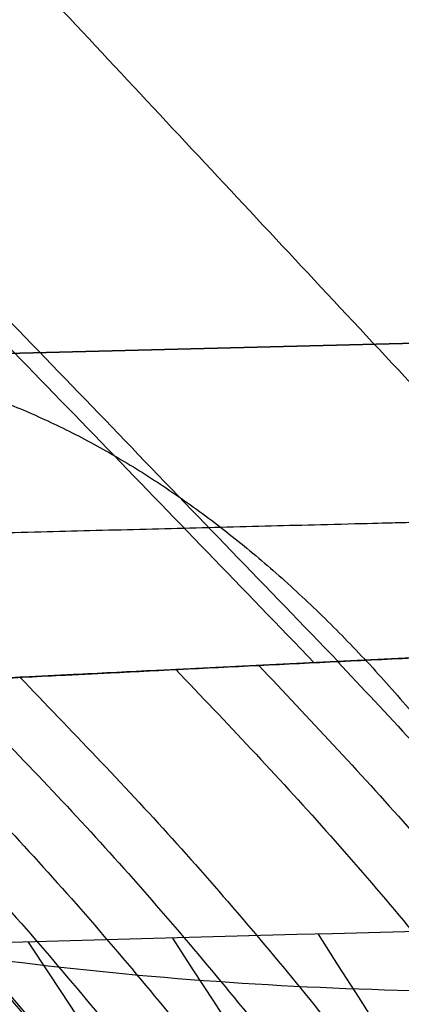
# Model space of a CAD drawing. Header units: millimetres. Extents: x -303 to 908, y -150 to 0.
# Tile 276 of 420: x 654.316 to 655.149, y -105.139 to -102.99. Entities that reach past the tile are written whole.
import ezdxf

# ---------------------------------------------------------------- set-up
doc = ezdxf.new("R2010")
doc.units = ezdxf.units.MM
doc.header["$MEASUREMENT"] = 0
doc.layers.add('IGES level 0', color=7, linetype='Continuous', true_color=0xfcfbff)

msp = doc.modelspace()

# ---------------------------------------------------------------- linework, layer by layer
at = {"layer": 'IGES level 0'}
for points, degree in [([(654.4455432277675, -96.44025976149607, -27.00434579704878), (657.3030764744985, -100.3012295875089, -23.66658171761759), (660.1606097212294, -104.1621994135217, -20.3288176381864)], 2), ([(654.5432007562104, -96.43725547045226, 27.08388957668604), (657.3884419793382, -100.2982643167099, 23.73625944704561), (660.233683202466, -104.1592731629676, 20.38862931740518)], 2), ([(651.8929257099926, -96.52261351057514, -24.7008038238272), (655.0710370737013, -100.3818832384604, -21.64911298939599), (658.2491484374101, -104.2411529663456, -18.59742215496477)], 2), ([(651.9819158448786, -96.51962373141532, 24.78905259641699), (655.148864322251, -100.3789596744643, 21.72640581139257), (658.3158127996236, -104.2382956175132, 18.66375902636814)], 2), ([(650.702357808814, -96.56351698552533, -23.45627955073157), (654.0297975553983, -100.4219380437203, -20.55898378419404), (657.3572373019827, -104.2803591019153, -17.66168801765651)], 2), ([(649.5696049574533, -96.60389064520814, -22.1491688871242), (653.0390025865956, -100.4614729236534, -19.41392033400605), (656.508400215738, -104.3190552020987, -16.67867178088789)], 2), ([(649.6456775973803, -96.60106398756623, 22.24125936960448), (653.105592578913, -100.4587647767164, 19.4945601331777), (656.5655075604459, -104.3164655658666, 16.74786089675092)], 2), ([(648.4986929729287, -96.6433259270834, -20.78239544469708), (652.1021957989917, -100.5000991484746, -18.21647092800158), (655.7056986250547, -104.3568723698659, -15.65054641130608)], 2), ([(647.5718975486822, -96.6783570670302, 19.47591571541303), (651.2914347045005, -100.5344884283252, 17.07170367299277), (655.0109718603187, -104.3906197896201, 14.66749163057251)], 2), ([(647.5027235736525, -96.6811017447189, -19.37293384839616), (651.2308498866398, -100.5371026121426, -16.98150891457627), (654.9589761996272, -104.3931034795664, -14.59008398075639)], 2), ([(654.6497582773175, -104.9941717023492, 33.73161237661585), (655.6014225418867, -106.4655982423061, 32.3603163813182), (656.5537649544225, -107.9370021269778, 30.98946338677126), (657.50721848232, -109.4083658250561, 29.61933294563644)], 3), ([(654.9673320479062, -104.9854357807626, 33.93804958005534), (655.9057202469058, -106.4569042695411, 32.55817713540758), (656.8447874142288, -107.9283503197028, 31.17873923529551), (657.784967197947, -109.3997565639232, 29.80001018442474)], 3), ([(654.3349709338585, -105.002934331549, 33.52277005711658), (655.2998015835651, -106.47431748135, 32.16015626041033), (656.2653092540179, -107.9456777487, 30.79799376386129), (657.2319260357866, -109.4169974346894, 29.43656727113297)], 3), ([(651.8985611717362, -105.0741726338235, 31.75568229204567), (652.9650800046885, -106.5451978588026, 30.46637954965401), (654.0322567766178, -108.0161988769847, 29.17758969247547), (655.1005101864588, -109.4871570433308, 27.88963542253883)], 3)]:
    msp.add_open_spline(points, degree=degree, dxfattribs=at)
for points, weights in [([(650.9596462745, -102.8418003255, -168.2528665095), (651.1824647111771, -105.388626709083, -172.2811827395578), (655.9406197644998, -105.092519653, -172.4698237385)], [1, 0.7234738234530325, 1]), ([(653.8985142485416, -103.7280776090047, 36.82615780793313), (654.807298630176, -103.8304451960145, 35.36550380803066), (655.5098072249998, -104.970750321, 34.28103887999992)], [0.9999999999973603, 0.9454198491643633, 1]), ([(655.0100285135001, -104.3906023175, -14.66621951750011), (657.8928680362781, -107.3789569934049, -12.80352624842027), (657.9562501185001, -111.9284489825, -12.8971155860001)], [1, 0.910179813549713, 1]), ([(654.6569962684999, -104.408038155, -14.127525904), (657.5859693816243, -107.3966243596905, -12.33319130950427), (657.6456259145, -111.94832458, -12.4261097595)], [1, 0.9101062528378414, 1]), ([(654.8379407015, -104.3990770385, 14.4072205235), (657.7432868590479, -107.3875426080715, 12.57742087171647), (657.8049211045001, -111.938104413, 12.670791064)], [0.9999999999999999, 0.9101440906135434, 0.9999999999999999]), ([(654.1571436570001, -104.4331307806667, 13.31173101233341), (657.1514052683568, -107.4220576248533, 11.62086523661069), (657.2053480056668, -111.9769551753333, 11.71203451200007)], [0.9999999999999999, 0.9100001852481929, 0.9999999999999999]), ([(654.3165952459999, -104.4250720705, -13.5792749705), (657.2900404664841, -107.4138880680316, -11.85449501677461), (657.3458783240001, -111.967755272, -11.946359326)], [1, 0.9100342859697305, 1]), ([(653.674217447, -104.457765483, -12.45406980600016), (656.7315769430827, -107.447030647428, -10.87203767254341), (656.7796506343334, -112.0050787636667, -10.96072404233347)], [1, 0.9098959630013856, 1]), ([(653.679940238, -104.457470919, 12.4646875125), (656.7365533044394, -107.4467319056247, 10.88131052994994), (656.7847020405, -112.004742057, 10.9700377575)], [1, 0.9098972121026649, 1]), ([(653.8357751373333, -104.449477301, 12.74943733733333), (656.8720167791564, -107.4386286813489, 11.12990670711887), (656.9220775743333, -111.9956163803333, 11.21949335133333)], [1, 0.909931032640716, 1]), ([(653.9889040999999, -104.4416611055, -13.02137449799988), (657.0051505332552, -107.4307041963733, -11.36735988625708), (657.0571031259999, -111.9866903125, -11.4577861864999)], [1, 0.9099641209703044, 1]), ([(653.5279735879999, -104.4653078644, 12.17869024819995), (656.6044329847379, -107.4546783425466, 10.6315883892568), (656.6506302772, -112.013695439, 10.71928877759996)], [1, 0.9098640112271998, 1]), ([(652.9581512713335, -104.4950330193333, 11.02200184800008), (656.1090632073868, -107.4848210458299, 9.621701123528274), (656.1476716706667, -112.0476653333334, 9.70465884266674)], [0.9999999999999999, 0.9097380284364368, 0.9999999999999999]), ([(653.09008735, -104.488111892, -11.30290171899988), (656.2237598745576, -107.4778021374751, -9.866943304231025), (656.264171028, -112.039753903, -9.951150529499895)], [1, 0.9097673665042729, 1]), ([(652.4485449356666, -104.522149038, 9.845740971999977), (655.6660438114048, -107.5123252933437, 8.594720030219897), (655.6973599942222, -112.0786813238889, 8.67165086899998)], [1, 0.9096229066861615, 1]), ([(652.5088550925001, -104.5189225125, 9.993523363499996), (655.7185086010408, -107.5090495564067, 8.72383179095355), (655.750793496, -112.07498153, 8.801773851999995)], [0.9999999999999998, 0.9096366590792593, 0.9999999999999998]), ([(652.5660309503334, -104.5158553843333, -10.13129948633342), (655.7682303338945, -107.5059369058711, -8.844165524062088), (655.8013930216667, -112.0714681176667, -8.922951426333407)], [1, 0.9096497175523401, 1]), ([(652.570040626, -104.5156449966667, 10.14088145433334), (655.7717471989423, -107.505721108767, 8.852606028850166), (655.8050407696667, -112.071220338, 8.931612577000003)], [1, 0.9096506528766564, 1]), ([(652.6957125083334, -104.5089307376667, 10.43590528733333), (655.8809599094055, -107.4989133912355, 9.110094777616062), (655.9159804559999, -112.0635480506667, 9.190436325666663)], [1, 0.9096791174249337, 1]), ([(652.1016307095, -104.540833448, -8.940557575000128), (655.3644946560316, -107.5312780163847, -7.804534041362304), (655.390671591, -112.100057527, -7.876352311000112)], [1, 0.9095435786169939, 1]), ([(652.3265365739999, -104.52870199, -9.538622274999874), (655.559998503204, -107.5189713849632, -8.326636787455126), (655.5895504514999, -112.086175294, -8.401943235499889)], [1, 0.9095951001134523, 1]), ([(651.696065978, -104.5629488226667, -7.729847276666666), (655.0119343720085, -107.5537175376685, -6.747551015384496), (655.0317448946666, -112.1253815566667, -6.811443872)], [1, 0.909449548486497, 1]), ([(651.699219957, -104.562775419, 7.740074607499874), (655.0146530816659, -107.5535434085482, 6.756403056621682), (655.0344593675, -112.125188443, 6.820192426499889)], [1, 0.909450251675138, 1]), ([(651.7949837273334, -104.5575290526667, 8.043838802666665), (655.0979596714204, -107.5482151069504, 7.021786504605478), (655.1194356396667, -112.1191655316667, 7.088081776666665)], [1, 0.9094726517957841, 1]), ([(651.8914630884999, -104.5522576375, -8.337584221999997), (655.1818017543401, -107.542868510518, -7.27814406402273), (655.204735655, -112.1131354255, -7.346186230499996)], [1, 0.9094950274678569, 1]), ([(651.9980275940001, -104.546415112, 8.649186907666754), (655.2744574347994, -107.5369386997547, 7.550254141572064), (655.2991123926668, -112.1064397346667, 7.620464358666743)], [0.9999999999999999, 0.909519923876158, 0.9999999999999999]), ([(651.2744125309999, -104.586206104, 6.198389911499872), (654.6454228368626, -107.5773174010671, 5.410716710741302), (654.6583808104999, -112.152020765, 5.463703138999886)], [1, 0.9093506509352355, 1]), ([(651.3493139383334, -104.5820612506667, -6.49884739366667), (654.7105286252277, -107.5731112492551, -5.672981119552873), (654.7247244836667, -112.1472724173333, -5.728184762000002)], [0.9999999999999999, 0.9093682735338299, 0.9999999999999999]), ([(651.5153094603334, -104.5728751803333, -7.116858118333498), (654.8548139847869, -107.5637896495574, -6.212453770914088), (654.8717247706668, -112.136749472, -6.272115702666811)], [1, 0.9094073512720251, 1]), ([(651.6038854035, -104.568000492, -7.424111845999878), (654.9317965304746, -107.5588441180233, -6.480628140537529), (654.950110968, -112.1311689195, -6.542353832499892)], [1, 0.9094280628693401, 1]), ([(651.6068894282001, -104.567823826, 7.434283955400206), (654.934394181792, -107.5586658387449, 6.489467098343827), (654.9527285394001, -112.1309693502, 6.551169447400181)], [0.9999999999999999, 0.9094288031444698, 0.9999999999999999]), ([(650.9408121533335, -104.6048597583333, -4.614540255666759), (654.3554385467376, -107.5962505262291, -4.028091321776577), (654.362695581, -112.1734037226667, -4.068470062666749)], [0.9999999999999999, 0.90927122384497, 0.9999999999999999]), ([(651.0016490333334, -104.6014445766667, 4.943041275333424), (654.4083179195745, -107.5927842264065, 4.314837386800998), (654.4166221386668, -112.1694888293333, 4.35787154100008)], [0.9999999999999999, 0.9092857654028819, 0.9999999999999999]), ([(651.0619950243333, -104.5980657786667, -5.247928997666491), (654.4607688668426, -107.5893551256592, -4.580961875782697), (654.4700995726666, -112.1656165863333, -4.626401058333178)], [1, 0.9093001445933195, 1])]:
    msp.add_rational_spline(points, weights, degree=2, dxfattribs=at)
for points, knots in [([(646.563463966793, -103.9427453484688, -31.13766991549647), (643.441248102, -104.044388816, -28.131829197), (640.831149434, -104.141692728, -24.739437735), (637.682195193, -104.264912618, -19.072078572), (636.777875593, -104.301590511, -17.109418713), (635.280374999, -104.363362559, -13.104155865), (634.68161675, -104.38867397, -11.051969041), (633.789443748, -104.426684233, -6.84669673), (633.498432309, -104.439277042, -4.686292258), (633.245145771, -104.450223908, -0.406815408), (633.278059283, -104.448796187, 1.729664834), (633.661855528, -104.432227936, 5.996132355), (634.018039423, -104.416863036, 8.144118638), (635.03964225, -104.37357216, 12.325114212), (635.701335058, -104.345790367, 14.358930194), (638.129644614, -104.246515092, 20.293912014), (640.376549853, -104.157506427, 24.061750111), (644.437654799, -104.013137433, 29.020407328), (645.911726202, -103.963024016, 30.572583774), (649.106836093, -103.861672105, 33.470393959), (650.817432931, -103.810856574, 34.802853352), (654.376076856, -103.714339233, 37.177845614), (656.235721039, -103.668282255, 38.230780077), (660.116500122, -103.583364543, 40.066224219), (662.148853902, -103.544398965, 40.850192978), (668.334346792, -103.445109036, 42.724699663), (672.665165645, -103.401649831, 43.363075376), (679.087327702, -103.379122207, 43.367199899), (681.225239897, -103.378396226, 43.213425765), (685.495299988, -103.390208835, 42.587539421), (687.611654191, -103.402784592, 42.115385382), (691.709169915, -103.438796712, 40.881644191), (693.705303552, -103.462264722, 40.118138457), (697.591142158, -103.517865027, 38.294497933), (699.491346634, -103.55026862, 37.224894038), (703.065472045, -103.61907815, 34.848567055), (704.752861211, -103.655627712, 33.537549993), (707.92958909, -103.730086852, 30.67132943), (709.428982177, -103.768280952, 29.103397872), (713.537060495, -103.878722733, 24.105395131), (715.734582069, -103.945691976, 20.440831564), (719.030800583, -104.049498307, 12.436189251), (720.053757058, -104.083913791, 8.271870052), (720.650224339, -104.103833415, 1.843489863), (720.687805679, -104.105099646, -0.333648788), (720.44235237, -104.096886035, -4.610509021), (720.16191232, -104.087490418, -6.728803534), (719.285081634, -104.058586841, -10.925056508), (718.681119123, -104.038845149, -13.019437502), (717.183784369, -103.991162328, -17.049464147), (716.291576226, -103.963269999, -18.992394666), (713.1918946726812, -103.8700660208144, -24.60877228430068), (710.5360404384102, -103.7943062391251, -28.08821938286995), (707.4179041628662, -103.7185546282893, -31.09939695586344)], [0.669682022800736, 0.669682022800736, 0.669682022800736, 0.669682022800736, 0.7321820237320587, 0.7321820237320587, 0.7634320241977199, 0.7634320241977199, 0.7946820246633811, 0.7946820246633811, 0.8259320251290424, 0.8259320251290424, 0.8571820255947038, 0.8571820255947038, 0.8884320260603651, 0.8884320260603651, 0.9196820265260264, 0.9196820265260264, 0.9821820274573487, 0.9821820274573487, 1.01343202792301, 1.01343202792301, 1.04468202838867, 1.04468202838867, 1.075932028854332, 1.075932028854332, 1.107182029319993, 1.107182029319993, 1.169682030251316, 1.169682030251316, 1.200932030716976, 1.200932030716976, 1.232182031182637, 1.232182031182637, 1.263432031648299, 1.263432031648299, 1.29468203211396, 1.29468203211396, 1.325932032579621, 1.325932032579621, 1.357182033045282, 1.357182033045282, 1.419682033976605, 1.419682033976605, 1.482182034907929, 1.482182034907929, 1.51343203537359, 1.51343203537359, 1.544682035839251, 1.544682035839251, 1.575932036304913, 1.575932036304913, 1.607182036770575, 1.607182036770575, 1.669682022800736, 1.669682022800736, 1.669682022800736, 1.669682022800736]), ([(707.417904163, -103.718554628, -31.099396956), (710.536039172, -103.794306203, -28.088221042), (713.19189418, -103.870066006, -24.608773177), (716.291576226, -103.963269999, -18.992394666), (717.183784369, -103.991162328, -17.049464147), (718.681119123, -104.038845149, -13.019437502), (719.285081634, -104.058586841, -10.925056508), (720.16191232, -104.087490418, -6.728803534), (720.44235237, -104.096886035, -4.610509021), (720.687805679, -104.105099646, -0.333648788), (720.650224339, -104.103833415, 1.843489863), (720.053757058, -104.083913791, 8.271870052), (719.030800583, -104.049498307, 12.436189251), (715.734582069, -103.945691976, 20.440831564), (713.537060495, -103.878722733, 24.105395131), (709.428982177, -103.768280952, 29.103397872), (707.92958909, -103.730086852, 30.67132943), (704.752861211, -103.655627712, 33.537549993), (703.065472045, -103.61907815, 34.848567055), (699.491346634, -103.55026862, 37.224894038), (697.591142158, -103.517865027, 38.294497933), (693.705303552, -103.462264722, 40.118138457), (691.709169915, -103.438796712, 40.881644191), (687.611654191, -103.402784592, 42.115385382), (685.495299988, -103.390208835, 42.587539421), (681.225239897, -103.378396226, 43.213425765), (679.087327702, -103.379122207, 43.367199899), (672.665165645, -103.401649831, 43.363075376), (668.334346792, -103.445109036, 42.724699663), (662.148853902, -103.544398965, 40.850192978), (660.116500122, -103.583364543, 40.066224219), (656.235721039, -103.668282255, 38.230780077), (654.376076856, -103.714339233, 37.177845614), (650.817432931, -103.810856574, 34.802853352), (649.106836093, -103.861672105, 33.470393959), (645.911726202, -103.963024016, 30.572583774), (644.437654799, -104.013137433, 29.020407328), (640.376549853, -104.157506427, 24.061750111), (638.129644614, -104.246515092, 20.293912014), (635.701335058, -104.345790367, 14.358930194), (635.03964225, -104.37357216, 12.325114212), (634.018039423, -104.416863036, 8.144118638), (633.661855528, -104.432227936, 5.996132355), (633.278059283, -104.448796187, 1.729664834), (633.245145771, -104.450223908, -0.406815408), (633.498432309, -104.439277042, -4.686292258), (633.789443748, -104.426684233, -6.84669673), (634.68161675, -104.38867397, -11.051969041), (635.280374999, -104.363362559, -13.104155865), (636.777875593, -104.301590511, -17.109418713), (637.682195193, -104.264912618, -19.072078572), (640.831149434, -104.141692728, -24.739437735), (643.441248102, -104.044388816, -28.131829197), (646.563463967, -103.942745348, -31.137669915)], [4, 4, 4, 4, 4.0625, 4.0625, 4.093750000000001, 4.093750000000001, 4.125000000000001, 4.125000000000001, 4.156250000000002, 4.156250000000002, 4.187500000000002, 4.187500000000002, 4.250000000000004, 4.250000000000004, 4.312500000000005, 4.312500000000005, 4.343750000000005, 4.343750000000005, 4.375000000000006, 4.375000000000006, 4.406250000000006, 4.406250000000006, 4.437500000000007, 4.437500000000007, 4.468750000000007, 4.468750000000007, 4.500000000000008, 4.500000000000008, 4.562500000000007, 4.562500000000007, 4.593750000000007, 4.593750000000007, 4.625000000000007, 4.625000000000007, 4.656250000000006, 4.656250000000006, 4.687500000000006, 4.687500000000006, 4.750000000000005, 4.750000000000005, 4.781250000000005, 4.781250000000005, 4.812500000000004, 4.812500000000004, 4.843750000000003, 4.843750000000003, 4.875000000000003, 4.875000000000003, 4.906250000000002, 4.906250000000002, 4.937500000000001, 4.937500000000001, 5, 5, 5, 5]), ([(676.926879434, -103.78313681, -26.343513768), (673.501811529, -103.801287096, -26.33526948), (670.204184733, -103.855472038, -25.689462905), (665.448251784, -103.978224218, -23.766703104), (663.943890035, -104.024727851, -22.980988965), (661.112973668, -104.123487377, -21.141675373), (659.771169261, -104.176309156, -20.074942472), (657.325305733, -104.280375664, -17.708037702), (656.230819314, -104.3311455, -16.421993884), (654.294628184, -104.425360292, -13.647826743), (653.448267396, -104.469008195, -12.143738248), (652.081497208, -104.541517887, -9.044576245), (651.551559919, -104.570768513, -7.44104199), (650.802412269, -104.612525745, -4.124671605), (650.589005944, -104.624765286, -2.418338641), (650.448128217, -104.632618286, 2.648147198), (651.023608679, -104.598790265, 6.080058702), (652.807652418, -104.50276773, 10.823164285), (653.565081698, -104.462712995, 12.36643118), (655.352489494, -104.373177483, 15.257472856), (656.374882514, -104.324092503, 16.601007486), (658.673617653, -104.221785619, 19.086982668), (659.962069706, -104.168255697, 20.234752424), (662.692915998, -104.066540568, 22.231422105), (664.144555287, -104.017918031, 23.093628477), (667.22288185, -103.930062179, 24.541914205), (668.839157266, -103.891253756, 25.118936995), (672.11274968, -103.830006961, 25.946680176), (673.785368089, -103.807007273, 26.205138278), (675.495366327, -103.792867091, 26.301493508)], [0, 0, 0, 0, 0.125000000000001, 0.125000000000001, 0.187500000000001, 0.187500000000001, 0.250000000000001, 0.250000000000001, 0.312500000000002, 0.312500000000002, 0.375000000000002, 0.375000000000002, 0.437500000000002, 0.437500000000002, 0.500000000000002, 0.500000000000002, 0.625000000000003, 0.625000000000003, 0.687500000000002, 0.687500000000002, 0.750000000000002, 0.750000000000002, 0.812500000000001, 0.812500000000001, 0.875000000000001, 0.875000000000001, 0.9375, 0.9375, 1, 1, 1, 1]), ([(678.413744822, -103.77757638, -26.305486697), (677.974369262, -103.778554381, -26.329040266), (677.534188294, -103.780107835, -26.34170731), (676.871846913, -103.783378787, -26.344240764), (676.651053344, -103.784629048, -26.342329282), (676.211205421, -103.787420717, -26.333067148), (675.991873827, -103.788963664, -26.325718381), (674.897955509, -103.797390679, -26.275554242), (674.030985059, -103.806449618, -26.19251868), (672.744016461, -103.823316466, -26.005733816), (672.317129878, -103.829474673, -25.933070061), (671.785776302, -103.837877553, -25.829213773), (671.679925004, -103.839588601, -25.807852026), (671.468310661, -103.843068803, -25.763800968), (671.362560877, -103.844840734, -25.741113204), (671.045628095, -103.850256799, -25.671089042), (670.834761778, -103.854003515, -25.621790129), (670.414629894, -103.861738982, -25.518135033), (670.2048043, -103.86573911, -25.463639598), (669.786693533, -103.873989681, -25.349564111), (669.578299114, -103.878237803, -25.289957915), (669.162853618, -103.886953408, -25.165599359), (668.955210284, -103.891439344, -25.100664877), (668.541467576, -103.900659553, -24.965662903), (668.335211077, -103.905391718, -24.895549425), (667.718248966, -103.919937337, -24.677292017), (667.309349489, -103.930097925, -24.521238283), (666.699485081, -103.94600094, -24.270892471), (666.497437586, -103.951397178, -24.184997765), (666.096672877, -103.962343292, -24.008743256), (665.897810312, -103.967896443, -23.918323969), (665.305664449, -103.984780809, -23.640236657), (664.916819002, -103.996334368, -23.445745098), (664.34203079, -104.014097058, -23.140433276), (664.152360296, -104.020063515, -23.036675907), (663.775272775, -104.032131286, -22.824361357), (663.588106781, -104.038227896, -22.715937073), (663.309504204, -104.047465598, -22.549958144), (663.217241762, -104.050549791, -22.494223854), (663.03312016, -104.056750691, -22.381457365), (662.941368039, -104.059865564, -22.324488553), (662.667185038, -104.069251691, -22.151915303), (662.485828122, -104.075567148, -22.034642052), (662.216509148, -104.085072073, -21.855784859), (662.12683468, -104.088258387, -21.795438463), (661.948377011, -104.094653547, -21.673750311), (661.859535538, -104.097862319, -21.612370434), (661.594155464, -104.107517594, -21.426611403), (661.418760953, -104.113992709, -21.300613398), (660.897020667, -104.133508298, -20.916027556), (660.555113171, -104.146633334, -20.650856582), (660.050677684, -104.166495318, -20.239308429), (659.884043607, -104.173143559, -20.099910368), (659.636409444, -104.183139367, -19.887492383), (659.55424658, -104.186475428, -19.81612923), (659.390680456, -104.193153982, -19.672276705), (659.309222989, -104.196498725, -19.599737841), (658.581223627, -104.226553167, -18.943320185), (657.968751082, -104.25301186, -18.333139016), (657.100375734, -104.291864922, -17.379710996), (656.819414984, -104.304662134, -17.055643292), (656.478352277, -104.320462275, -16.642338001), (656.410855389, -104.3236005, -16.559520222), (656.276607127, -104.329862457, -16.392736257), (656.209951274, -104.332983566, -16.308885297), (656.011517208, -104.342316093, -16.056112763), (655.881273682, -104.34849984, -15.885969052), (655.625523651, -104.36071094, -15.543306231), (655.499328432, -104.366776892, -15.369860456), (655.251474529, -104.378786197, -15.020303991), (655.12966974, -104.384731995, -14.843998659), (654.890387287, -104.39647264, -14.488440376), (654.772581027, -104.402290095, -14.308692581), (654.54141151, -104.413786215, -13.946359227), (654.427944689, -104.419466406, -13.76362081), (654.205245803, -104.430677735, -13.394929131), (654.096013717, -104.436208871, -13.208975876), (653.881794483, -104.44711334, -12.83377312), (653.77668461, -104.452493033, -12.644286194), (653.469283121, -104.468310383, -12.07363703), (653.274703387, -104.478429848, -11.689998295), (652.905471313, -104.497793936, -10.915805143), (652.730849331, -104.507038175, -10.525305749), (652.48362176, -104.520263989, -9.934296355), (652.403922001, -104.524542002, -9.73704611), (652.249151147, -104.532861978, -9.34019844), (652.174183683, -104.536903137, -9.140846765), (652.029077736, -104.544763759, -8.740268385), (651.95908351, -104.548569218, -8.539449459), (651.823842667, -104.555946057, -8.135718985), (651.758675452, -104.55951805, -7.93302392), (651.664761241, -104.564664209, -7.628258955), (651.634031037, -104.566345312, -7.526340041), (651.57373977, -104.569655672, -7.321883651), (651.544214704, -104.571280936, -7.219467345), (651.457498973, -104.576063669, -6.911639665), (651.402167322, -104.579127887, -6.705649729), (651.243607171, -104.587927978, -6.085242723), (651.147805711, -104.593268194, -5.668391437), (651.019089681, -104.600464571, -5.037697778), (650.9786738, -104.602731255, -4.826505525), (650.92188133, -104.60592401, -4.508557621), (650.903574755, -104.606954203, -4.402295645), (650.868320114, -104.60893903, -4.189846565), (650.851366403, -104.60989398, -4.083633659), (650.769940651, -104.614480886, -3.552601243), (650.715486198, -104.617545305, -3.127877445), (650.649480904, -104.621272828, -2.490450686), (650.630088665, -104.622375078, -2.277843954), (650.596544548, -104.624289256, -1.85301679), (650.582382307, -104.625099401, -1.640701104), (650.547661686, -104.62707587, -1.00381811), (650.534858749, -104.627782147, -0.579313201), (650.529863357, -104.628050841, 0.270729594), (650.537676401, -104.627611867, 0.695373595), (650.573983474, -104.625550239, 1.545082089), (650.602480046, -104.623936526, 1.969993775), (650.680358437, -104.619526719, 2.819772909), (650.729775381, -104.616737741, 3.244975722), (650.81982157, -104.611667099, 3.88253367), (650.852496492, -104.609827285, 4.095060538), (650.923241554, -104.605846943, 4.520206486), (650.961185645, -104.603713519, 4.732058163), (651.08257581, -104.596906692, 5.3650075), (651.173516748, -104.591823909, 5.783265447), (651.375308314, -104.580588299, 6.613514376), (651.486145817, -104.574442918, 7.025427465), (651.637075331, -104.566169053, 7.536498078), (651.667946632, -104.564484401, 7.638732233), (651.730493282, -104.561066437, 7.841416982), (651.762417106, -104.55931563, 7.942683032), (651.86011697, -104.553955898, 8.246150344), (651.927822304, -104.550241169, 8.448020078), (652.138438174, -104.538762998, 9.051520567), (652.288866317, -104.530689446, 9.451041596), (652.468504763, -104.521081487, 9.895078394), (652.488608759, -104.520006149, 9.944340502), (652.529101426, -104.517838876, 10.042706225), (652.549402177, -104.516751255, 10.091600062), (652.611317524, -104.51343248, 10.239444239), (652.653207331, -104.511194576, 10.33778483), (652.780722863, -104.504403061, 10.632146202), (652.8681943, -104.499771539, 10.827506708), (653.138065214, -104.48555598, 11.410992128), (653.327914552, -104.475649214, 11.796523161), (653.577988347, -104.462722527, 12.27423202), (653.62860828, -104.460111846, 12.369501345), (653.731272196, -104.454829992, 12.55987368), (653.783270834, -104.452162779, 12.654888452), (653.940783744, -104.444106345, 12.938535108), (654.047907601, -104.438657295, 13.125948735), (654.375615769, -104.422077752, 13.683295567), (654.602530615, -104.410711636, 14.048340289), (655.073350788, -104.387442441, 14.766100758), (655.317123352, -104.37555498, 15.118606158), (655.821216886, -104.351318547, 15.810882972), (656.081573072, -104.338969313, 16.150706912), (656.619031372, -104.313885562, 16.817871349), (656.896272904, -104.301159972, 17.145369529), (657.467022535, -104.275417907, 17.787074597), (657.760698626, -104.262378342, 18.101496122), (658.365640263, -104.236051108, 18.718031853), (658.676745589, -104.22279355, 19.019966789), (659.15615301, -104.202798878, 19.462687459), (659.318297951, -104.196107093, 19.608750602), (659.645298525, -104.182762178, 19.896067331), (659.810320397, -104.176101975, 20.037482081), (660.310004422, -104.156181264, 20.455130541), (660.64908052, -104.142996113, 20.724602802), (661.338880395, -104.11685969, 21.245783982), (661.689696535, -104.103904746, 21.497569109), (662.135854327, -104.087931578, 21.801531), (662.225468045, -104.084748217, 21.861784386), (662.360467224, -104.079992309, 21.951358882), (662.405322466, -104.078416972, 21.980923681), (662.495492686, -104.075260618, 22.039962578), (662.540684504, -104.073683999, 22.069354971), (662.767159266, -104.065811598, 22.215668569), (662.949989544, -104.059549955, 22.330643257), (663.502740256, -104.040936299, 22.668872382), (663.877242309, -104.028745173, 22.885631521), (664.352152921, -104.013814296, 23.145156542), (664.447483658, -104.010842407, 23.196495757), (664.638851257, -104.004926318, 23.298043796), (664.73524107, -104.001975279, 23.348438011), (665.025012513, -103.993194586, 23.497669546), (665.219631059, -103.987415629, 23.594893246), (665.807882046, -103.970305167, 23.879743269), (666.205906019, -103.959197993, 24.060554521), (666.711088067, -103.945725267, 24.275024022), (666.812533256, -103.943050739, 24.317350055), (667.015778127, -103.937755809, 24.400670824), (667.117555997, -103.935136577, 24.441657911), (667.423363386, -103.927362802, 24.562614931), (667.627866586, -103.922291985, 24.640581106), (668.24333463, -103.907415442, 24.866571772), (668.656256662, -103.897942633, 25.006695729), (669.487694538, -103.879964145, 25.266264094), (669.905578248, -103.871459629, 25.385518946), (670.431633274, -103.86144988, 25.521790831), (670.537103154, -103.859479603, 25.548421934), (670.747795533, -103.855609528, 25.60025051), (670.853407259, -103.853700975, 25.6255448), (671.170865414, -103.848070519, 25.699519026), (671.38333522, -103.844446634, 25.746288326), (671.702596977, -103.8392171, 25.812466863), (671.808965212, -103.837508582, 25.833836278), (672.022559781, -103.834145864, 25.875383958), (672.129492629, -103.832499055, 25.895503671), (672.450720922, -103.827660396, 25.953902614), (672.665445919, -103.824569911, 25.99022225), (673.742255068, -103.809792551, 26.158749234), (674.613905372, -103.800155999, 26.251824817), (675.495366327, -103.792867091, 26.301493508)], [0.103196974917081, 0.103196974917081, 0.103196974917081, 0.103196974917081, 0.10480942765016, 0.10480942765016, 0.1056156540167, 0.1056156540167, 0.10642188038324, 0.10642188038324, 0.109646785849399, 0.109646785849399, 0.111259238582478, 0.111259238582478, 0.111662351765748, 0.111662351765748, 0.112065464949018, 0.112065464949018, 0.112871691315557, 0.112871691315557, 0.113677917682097, 0.113677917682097, 0.114484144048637, 0.114484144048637, 0.115290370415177, 0.115290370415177, 0.116096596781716, 0.116096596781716, 0.117709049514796, 0.117709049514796, 0.118515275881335, 0.118515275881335, 0.119321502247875, 0.119321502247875, 0.120933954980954, 0.120933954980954, 0.121740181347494, 0.121740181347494, 0.122546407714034, 0.122546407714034, 0.122949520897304, 0.122949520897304, 0.123352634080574, 0.123352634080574, 0.124158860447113, 0.124158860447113, 0.124561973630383, 0.124561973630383, 0.124965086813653, 0.124965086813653, 0.125771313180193, 0.125771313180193, 0.127383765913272, 0.127383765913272, 0.128189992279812, 0.128189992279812, 0.128593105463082, 0.128593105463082, 0.128996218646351, 0.128996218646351, 0.13222112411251, 0.13222112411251, 0.13383357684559, 0.13383357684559, 0.134236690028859, 0.134236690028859, 0.134639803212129, 0.134639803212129, 0.135446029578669, 0.135446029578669, 0.136252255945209, 0.136252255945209, 0.137058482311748, 0.137058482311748, 0.137864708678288, 0.137864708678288, 0.138670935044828, 0.138670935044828, 0.139477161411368, 0.139477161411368, 0.140283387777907, 0.140283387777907, 0.141895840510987, 0.141895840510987, 0.143508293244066, 0.143508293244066, 0.144314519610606, 0.144314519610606, 0.145120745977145, 0.145120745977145, 0.145926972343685, 0.145926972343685, 0.146733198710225, 0.146733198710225, 0.147136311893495, 0.147136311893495, 0.147539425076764, 0.147539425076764, 0.148345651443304, 0.148345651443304, 0.149958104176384, 0.149958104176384, 0.150764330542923, 0.150764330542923, 0.151167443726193, 0.151167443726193, 0.151570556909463, 0.151570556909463, 0.153183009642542, 0.153183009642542, 0.153989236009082, 0.153989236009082, 0.154795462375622, 0.154795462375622, 0.156407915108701, 0.156407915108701, 0.158020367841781, 0.158020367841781, 0.15963282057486, 0.15963282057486, 0.161245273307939, 0.161245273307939, 0.162051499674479, 0.162051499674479, 0.162857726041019, 0.162857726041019, 0.164470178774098, 0.164470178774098, 0.166082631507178, 0.166082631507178, 0.166485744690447, 0.166485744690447, 0.166888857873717, 0.166888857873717, 0.167695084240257, 0.167695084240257, 0.169307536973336, 0.169307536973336, 0.169509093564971, 0.169509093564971, 0.169710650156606, 0.169710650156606, 0.170113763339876, 0.170113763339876, 0.170919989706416, 0.170919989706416, 0.172532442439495, 0.172532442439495, 0.172935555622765, 0.172935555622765, 0.173338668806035, 0.173338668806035, 0.174144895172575, 0.174144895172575, 0.175757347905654, 0.175757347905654, 0.177369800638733, 0.177369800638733, 0.178982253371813, 0.178982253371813, 0.180594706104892, 0.180594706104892, 0.182207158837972, 0.182207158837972, 0.183819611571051, 0.183819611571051, 0.184625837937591, 0.184625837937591, 0.18543206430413, 0.18543206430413, 0.18704451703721, 0.18704451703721, 0.188656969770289, 0.188656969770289, 0.189060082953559, 0.189060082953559, 0.189261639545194, 0.189261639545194, 0.189463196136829, 0.189463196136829, 0.190269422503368, 0.190269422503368, 0.191881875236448, 0.191881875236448, 0.192284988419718, 0.192284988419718, 0.192688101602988, 0.192688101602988, 0.193494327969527, 0.193494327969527, 0.195106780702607, 0.195106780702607, 0.195509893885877, 0.195509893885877, 0.195913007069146, 0.195913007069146, 0.196719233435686, 0.196719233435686, 0.198331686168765, 0.198331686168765, 0.199944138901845, 0.199944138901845, 0.200347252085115, 0.200347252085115, 0.200750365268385, 0.200750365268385, 0.201556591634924, 0.201556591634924, 0.201959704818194, 0.201959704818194, 0.202362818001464, 0.202362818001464, 0.203169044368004, 0.203169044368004, 0.206393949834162, 0.206393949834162, 0.206393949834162, 0.206393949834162]), ([(677.043100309, -104.641506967, 40.403752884), (673.057850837, -104.655810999, 40.409489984), (669.024784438, -104.697399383, 39.819860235), (663.266318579, -104.792556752, 38.077166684), (661.374062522, -104.8299123, 37.347320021), (657.761015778, -104.911362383, 35.637263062), (656.030319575, -104.955527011, 34.656051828), (652.719500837, -105.048106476, 32.442950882), (651.128940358, -105.096817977, 31.201885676), (648.155995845, -105.194083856, 28.500653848), (646.784927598, -105.242175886, 27.054074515), (643.008410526, -105.380714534, 22.434241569), (640.919668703, -105.466151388, 18.925367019), (638.660853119, -105.561515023, 13.398526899), (638.045294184, -105.588220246, 11.504920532), (637.094253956, -105.629847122, 7.613045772), (636.762110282, -105.644651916, 5.613248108), (636.40285396, -105.660676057, 1.640882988), (636.370806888, -105.662108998, -0.348298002), (636.602856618, -105.651749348, -4.332676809), (636.871353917, -105.639743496, -6.344015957), (638.108990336, -105.585255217, -12.218687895), (639.503502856, -105.524274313, -15.972592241), (643.395841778, -105.366914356, -23.014035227), (645.8140176, -105.273812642, -26.171805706), (648.701780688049, -105.1766632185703, -28.96877756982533)], [3.33660848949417, 3.33660848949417, 3.33660848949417, 3.33660848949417, 3.461608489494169, 3.461608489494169, 3.524108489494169, 3.524108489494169, 3.586608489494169, 3.586608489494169, 3.649108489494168, 3.649108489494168, 3.711608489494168, 3.711608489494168, 3.83660848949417, 3.83660848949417, 3.89910848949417, 3.89910848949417, 3.96160848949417, 3.96160848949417, 4.02410848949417, 4.02410848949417, 4.08660848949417, 4.08660848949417, 4.21160848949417, 4.21160848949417, 4.33660848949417, 4.33660848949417, 4.33660848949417, 4.33660848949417]), ([(677.043100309, -104.641506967, 40.403752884), (673.057850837, -104.655810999, 40.409489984), (669.024784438, -104.697399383, 39.819860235), (663.266318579, -104.792556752, 38.077166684), (661.374062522, -104.8299123, 37.347320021), (657.761015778, -104.911362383, 35.637263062), (656.030319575, -104.955527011, 34.656051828), (652.719500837, -105.048106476, 32.442950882), (651.128940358, -105.096817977, 31.201885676), (648.155995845, -105.194083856, 28.500653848), (646.784927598, -105.242175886, 27.054074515), (643.008410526, -105.380714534, 22.434241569), (640.919668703, -105.466151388, 18.925367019), (638.660853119, -105.561515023, 13.398526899), (638.045294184, -105.588220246, 11.504920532), (637.094253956, -105.629847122, 7.613045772), (636.762110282, -105.644651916, 5.613248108), (636.40285396, -105.660676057, 1.640882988), (636.370806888, -105.662108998, -0.348298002), (636.602856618, -105.651749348, -4.332676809), (636.871353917, -105.639743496, -6.344015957), (638.108990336, -105.585255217, -12.218687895), (639.503502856, -105.524274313, -15.972592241), (643.395841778, -105.366914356, -23.014035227), (645.8140176, -105.273812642, -26.171805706), (648.701780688, -105.176663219, -28.968777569)], [1, 1, 1, 1, 1.124999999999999, 1.124999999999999, 1.187499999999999, 1.187499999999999, 1.249999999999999, 1.249999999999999, 1.312499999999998, 1.312499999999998, 1.374999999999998, 1.374999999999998, 1.5, 1.5, 1.5625, 1.5625, 1.625, 1.625, 1.6875, 1.6875, 1.75, 1.75, 1.875, 1.875, 2, 2, 2, 2])]:
    msp.add_open_spline(points, degree=3, knots=knots, dxfattribs=at)
msp.add_rational_spline([(647.7007740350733, -104.3024192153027, -29.97404106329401), (646.9525506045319, -104.3266325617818, -29.25137255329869), (646.2355631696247, -104.3505913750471, -28.50511419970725), (644.8624228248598, -104.397676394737, -26.96633157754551), (644.2062458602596, -104.4208038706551, -26.17376233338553), (642.95417183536, -104.4658962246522, -24.5428387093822), (642.358403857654, -104.48786416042, -23.70450538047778), (641.2274342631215, -104.5303352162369, -21.98124490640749), (640.692392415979, -104.5508306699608, -21.09658265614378), (640.062532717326, -104.5753322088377, -19.96100081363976), (639.9385018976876, -104.5801766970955, -19.73238375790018), (639.6943860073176, -104.5897479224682, -19.27216806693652), (639.5746245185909, -104.5944620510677, -19.04117532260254), (639.2224416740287, -104.6083751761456, -18.34608391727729), (638.997005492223, -104.6173494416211, -17.87965625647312), (638.6726420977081, -104.6303431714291, -17.17551038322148), (638.5668185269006, -104.634596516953, -16.94004084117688), (638.3597345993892, -104.6429445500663, -16.46760395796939), (638.2584433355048, -104.6470405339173, -16.23056430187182), (637.9615614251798, -104.6590781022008, -15.51765542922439), (637.7727723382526, -104.6667844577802, -15.03935352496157), (637.4132159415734, -104.6815333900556, -14.07673733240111), (637.2424826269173, -104.6885744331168, -13.59251449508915), (636.9190454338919, -104.7019713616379, -12.61814850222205), (636.7664157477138, -104.7083261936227, -12.12815219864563), (636.3354579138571, -104.7263365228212, -10.64880598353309), (636.0842663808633, -104.7369248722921, -9.651010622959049), (635.7625376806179, -104.7505583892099, -8.136210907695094), (635.6644596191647, -104.7547273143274, -7.628230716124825), (635.5313164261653, -104.7603982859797, -6.861763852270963), (635.4892654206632, -104.7621916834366, -6.605517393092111), (635.4098664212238, -104.7655817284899, -6.0914875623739), (635.3725482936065, -104.7671771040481, -5.8338588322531), (635.1984718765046, -104.7746264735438, -4.547236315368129), (635.0984910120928, -104.7789239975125, -3.518615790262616), (635.0059623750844, -104.7829016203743, -1.977186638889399), (634.9847232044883, -104.783817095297, -1.463595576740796), (634.9612926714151, -104.7848292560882, -0.4367125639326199), (634.9590816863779, -104.7849249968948, 0.07660654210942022), (634.9809099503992, -104.7839849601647, 1.615773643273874), (635.0333869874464, -104.7817231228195, 2.641152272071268), (635.2147188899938, -104.7739347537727, 4.690335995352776), (635.3435509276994, -104.7684068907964, 5.714218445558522), (635.5535044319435, -104.7594528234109, 6.993088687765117), (635.5979440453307, -104.7575597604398, 7.248814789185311), (635.691762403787, -104.7535685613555, 7.760185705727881), (635.741175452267, -104.7514689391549, 8.015973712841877), (635.8961686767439, -104.7448919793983, 8.77984434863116), (636.0087456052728, -104.7401284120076, 9.28566099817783), (636.2520946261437, -104.729868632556, 10.29057715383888), (636.3828660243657, -104.7243724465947, 10.78967501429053), (636.5924917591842, -104.7155956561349, 11.53338044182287), (636.6646113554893, -104.7125813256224, 11.78045568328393), (636.8133160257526, -104.70637777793, 12.27296998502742), (636.8898420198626, -104.7031919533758, 12.51819155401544), (637.2839370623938, -104.6868377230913, 13.74057412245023), (637.6351604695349, -104.6723731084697, 14.70619043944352), (638.1182554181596, -104.6527203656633, 15.89567431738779), (638.2170935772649, -104.6487139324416, 16.13263521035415), (638.4193921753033, -104.6405375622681, 16.6052959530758), (638.522761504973, -104.6363711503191, 16.84079342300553), (638.8395629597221, -104.6236422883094, 17.54477522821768), (639.0596922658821, -104.6148500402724, 18.01076272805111), (639.5180349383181, -104.5966781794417, 18.93602112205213), (639.7562467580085, -104.5872986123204, 19.39529101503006), (640.1273419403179, -104.572806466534, 20.07912033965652), (640.2533498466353, -104.5679041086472, 20.30625530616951), (640.5099585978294, -104.5579627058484, 20.75875718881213), (640.6407017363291, -104.5529181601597, 20.98436090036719), (641.3035543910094, -104.5274561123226, 22.10382033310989), (641.8642833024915, -104.5062729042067, 22.97436961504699), (643.0447900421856, -104.4626077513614, 24.66675872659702), (643.66458688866, -104.4401289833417, 25.48854871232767), (644.9627704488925, -104.3942027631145, 27.08398552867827), (645.6410792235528, -104.3707514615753, 27.85766109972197), (647.0566139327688, -104.3232261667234, 29.35633981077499), (647.7939330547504, -104.2991394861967, 30.08160036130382), (648.7530993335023, -104.268852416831, 30.95711662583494), (648.9468082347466, -104.262786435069, 31.13065915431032), (649.3380323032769, -104.25064222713, 31.4746179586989), (649.5357520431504, -104.2445577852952, 31.64520609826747), (650.133018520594, -104.226344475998, 32.15085218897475), (650.5363494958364, -104.2142640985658, 32.47956641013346), (651.7613074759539, -104.1782831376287, 33.44074229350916), (652.5980742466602, -104.1546419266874, 34.04836398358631), (653.8830354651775, -104.1199344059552, 34.91136157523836), (654.3161259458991, -104.1084985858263, 35.19078774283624), (655.1924161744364, -104.0859212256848, 35.73357689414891), (655.6354936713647, -104.074781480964, 35.99688443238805), (656.5314445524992, -104.0528422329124, 36.50730169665), (656.984173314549, -104.0420485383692, 36.75430724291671), (657.8999977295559, -104.0208377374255, 37.23223422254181), (658.3628077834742, -104.0104229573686, 37.4630693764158), (659.2983608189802, -103.9900207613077, 37.9083121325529), (659.7711043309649, -103.9800333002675, 38.12272111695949), (660.7266890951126, -103.9605301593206, 38.53489821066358), (661.2097152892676, -103.9510108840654, 38.73273953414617), (662.6730982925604, -103.9232454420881, 39.30048490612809), (663.658748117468, -103.9059671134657, 39.6411304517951), (665.1522931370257, -103.8820431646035, 40.09646319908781), (665.6525035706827, -103.874404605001, 40.23889708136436), (666.6580515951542, -103.8598170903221, 40.50525306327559), (667.1632106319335, -103.852870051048, 40.62913935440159), (668.6863830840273, -103.8331044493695, 40.97292709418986), (669.7115981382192, -103.8213610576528, 41.16497828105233), (671.0056915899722, -103.8085988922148, 41.35782997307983), (671.2652312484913, -103.8061414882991, 41.39404599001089), (671.7837954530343, -103.8014366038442, 41.46150690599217), (672.0430343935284, -103.7991869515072, 41.49278549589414), (672.8206310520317, -103.7927460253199, 41.57932366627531), (673.3389078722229, -103.7888619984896, 41.62729774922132), (674.8931022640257, -103.7784384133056, 41.74240813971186), (675.9284740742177, -103.7731334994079, 41.78070536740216), (677.9981697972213, -103.7657749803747, 41.78150213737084), (679.0321413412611, -103.7637229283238, 41.74399988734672), (680.3238534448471, -103.7631764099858, 41.64946888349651), (680.5821611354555, -103.7631677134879, 41.62818010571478), (681.0987149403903, -103.763349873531, 41.58083157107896), (681.3568537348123, -103.7635406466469, 41.55478264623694), (682.1312637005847, -103.7644171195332, 41.46936936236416), (682.6475133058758, -103.7654004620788, 41.40281757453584), (683.2922644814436, -103.7671279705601, 41.30748580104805), (683.4213253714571, -103.7674983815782, 41.28779633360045), (683.6792823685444, -103.7682876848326, 41.24722562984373), (683.8082377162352, -103.7687068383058, 41.2263345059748), (684.1950336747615, -103.7700383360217, 41.16182866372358), (684.4530621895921, -103.7710258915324, 41.11633139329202), (684.8386421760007, -103.7726516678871, 41.04460783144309), (684.9669451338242, -103.7732176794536, 41.02011838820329), (685.2231024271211, -103.7743977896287, 40.96997647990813), (685.3510861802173, -103.7750125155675, 40.94429854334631), (685.7343922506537, -103.7769234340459, 40.8655779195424), (685.9890803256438, -103.778288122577, 40.81082626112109), (687.2583315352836, -103.7855583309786, 40.52574679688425), (688.2602559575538, -103.7928069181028, 40.26148149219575), (690.2379762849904, -103.8099374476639, 39.66138838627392), (691.2137838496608, -103.8198195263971, 39.3255523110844), (692.4176261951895, -103.8336247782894, 38.86137805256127), (692.6576068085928, -103.8364583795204, 38.76632015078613), (693.1359894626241, -103.8422649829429, 38.57176895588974), (693.3740766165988, -103.8452355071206, 38.47238358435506), (693.8488672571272, -103.8513238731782, 38.26896323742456), (694.0854771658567, -103.8544390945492, 38.16498374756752), (694.55713887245, -103.8608040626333, 37.95250468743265), (694.7922622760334, -103.8640542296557, 37.84397999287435), (695.4947121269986, -103.8739903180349, 37.51187431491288), (695.9598901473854, -103.8808764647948, 37.28136347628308), (696.6523783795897, -103.8915635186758, 36.92204066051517), (696.8823646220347, -103.895187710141, 36.79996657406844), (697.3407698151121, -103.9025525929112, 36.55117942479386), (697.5692500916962, -103.9062947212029, 36.4244231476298), (698.7059743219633, -103.925261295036, 35.77984757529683), (699.5900705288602, -103.9411357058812, 35.23374024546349), (701.309722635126, -103.973904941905, 34.08215417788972), (702.1450056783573, -103.9907952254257, 33.47683692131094), (703.7674711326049, -104.0252455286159, 32.20750483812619), (704.5546229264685, -104.0427994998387, 31.5435854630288), (706.0805061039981, -104.0782265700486, 30.15701473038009), (706.8191852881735, -104.0961004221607, 29.43438166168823), (707.8903049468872, -104.1229008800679, 28.30540500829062), (708.241112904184, -104.1318321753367, 27.92161874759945), (708.7579768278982, -104.1451968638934, 27.3344335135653), (708.9284438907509, -104.1496395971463, 27.13707840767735), (709.2648915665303, -104.1584738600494, 26.74012925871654), (709.4309994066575, -104.1628689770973, 26.54038586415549), (710.2512564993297, -104.1847254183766, 25.53518833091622), (710.8740152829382, -104.2018144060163, 24.71098391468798), (712.0543526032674, -104.2349457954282, 23.02285390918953), (712.6118903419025, -104.2509837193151, 22.15904207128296), (713.399560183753, -104.2740629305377, 20.83375756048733), (713.6540168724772, -104.2815931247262, 20.38704771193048), (714.1467260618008, -104.2962944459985, 19.48370520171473), (714.3848154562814, -104.3034637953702, 19.02729166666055), (714.8446995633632, -104.3174236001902, 18.10417265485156), (715.0664756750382, -104.3242102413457, 17.63757631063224), (715.4933992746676, -104.3373638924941, 16.69438837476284), (715.698482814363, -104.3437307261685, 16.21789441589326), (715.9935700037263, -104.3529503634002, 15.49514463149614), (716.0898506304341, -104.3559677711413, 15.25287912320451), (716.2773800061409, -104.361861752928, 14.76783918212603), (716.3687327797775, -104.3647415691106, 14.52481593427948), (716.6356135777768, -104.3731779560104, 13.79423147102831), (716.8039607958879, -104.3785314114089, 13.30516697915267), (717.2806977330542, -104.3937638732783, 11.83191352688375), (717.5608590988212, -104.4028117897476, 10.84171105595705), (718.046768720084, -104.4186068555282, 8.84561038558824), (718.2525917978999, -104.4253540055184, 7.839515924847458), (718.5898006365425, -104.436445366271, 5.81171581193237), (718.721112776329, -104.4407958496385, 4.789865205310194), (718.8613044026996, -104.4454418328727, 3.244838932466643), (718.8985495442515, -104.4466773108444, 2.727839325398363), (718.9399396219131, -104.4480520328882, 1.949248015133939), (718.9513291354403, -104.4484306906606, 1.688944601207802), (718.9691820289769, -104.449024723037, 1.169214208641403), (718.9756574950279, -104.449240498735, 0.9096578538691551), (718.995896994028, -104.4499155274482, -0.3866189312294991), (718.9733509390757, -104.4491609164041, -1.418734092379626), (718.8523611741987, -104.4451439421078, -3.473204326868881), (718.7539596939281, -104.4418786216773, -4.495703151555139), (718.549872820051, -104.4351410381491, -6.02225099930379), (718.4724151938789, -104.4325886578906, -6.529915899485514), (718.3420679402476, -104.4283033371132, -7.28968380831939), (718.2962587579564, -104.4267987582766, -7.542649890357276), (718.2239998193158, -104.4244278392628, -7.921670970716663), (718.1993227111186, -104.4236185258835, -8.047939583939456), (718.1487858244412, -104.4219618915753, -8.300334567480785), (718.1229506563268, -104.4211160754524, -8.426303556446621), (717.8848629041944, -104.4133334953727, -9.560062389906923), (717.634914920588, -104.4052091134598, -10.56409304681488), (717.2741044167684, -104.393582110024, -11.81203576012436), (717.1994666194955, -104.3911838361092, -12.06135409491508), (717.045449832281, -104.3862505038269, -12.55861673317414), (716.9662409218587, -104.3837182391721, -12.80614346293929), (716.7220594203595, -104.3759303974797, -13.54543326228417), (716.5505315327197, -104.3704837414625, -14.0339156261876), (716.0100282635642, -104.353423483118, -15.48638806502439), (715.6151156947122, -104.3410901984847, -16.4374937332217), (714.7572008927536, -104.3147092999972, -18.30591920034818), (714.2941462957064, -104.3006620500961, -19.22328249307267), (713.299976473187, -104.2710636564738, -21.02409089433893), (712.7687716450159, -104.2555122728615, -21.90764280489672), (711.9199250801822, -104.2312199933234, -23.20727923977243), (711.6283187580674, -104.2229638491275, -23.63614255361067), (711.1776731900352, -104.2103610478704, -24.27292444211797), (711.0251693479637, -104.2061216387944, -24.484206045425), (710.7160852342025, -104.1975845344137, -24.90406017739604), (710.5598071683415, -104.1932950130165, -25.11222995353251), (709.7699012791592, -104.1717578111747, -26.1442478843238), (709.1105264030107, -104.1542349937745, -26.94194723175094), (707.7383815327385, -104.1189265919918, -28.48266227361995), (707.0255419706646, -104.1011440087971, -29.2256733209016), (706.2860505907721, -104.0833853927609, -29.94177689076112)], [0.9722312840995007, 0.9721747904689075, 0.9721189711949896, 0.9720094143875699, 0.9719556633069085, 0.97185118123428, 0.971800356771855, 0.9717023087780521, 0.9716551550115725, 0.9715988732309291, 0.9715877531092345, 0.9715657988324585, 0.971554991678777, 0.9715231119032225, 0.971502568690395, 0.9714728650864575, 0.9714631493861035, 0.9714441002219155, 0.971434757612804, 0.9714073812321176, 0.9713898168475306, 0.9713562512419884, 0.971340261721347, 0.9713098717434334, 0.9712954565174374, 0.9712546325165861, 0.9712307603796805, 0.9711999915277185, 0.971190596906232, 0.971177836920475, 0.9711738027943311, 0.9711661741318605, 0.9711625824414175, 0.9711458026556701, 0.9711361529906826, 0.971127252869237, 0.971125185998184, 0.9711228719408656, 0.9711226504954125, 0.971124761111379, 0.971129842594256, 0.9711473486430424, 0.971159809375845, 0.9711799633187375, 0.9711842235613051, 0.9711932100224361, 0.9711979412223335, 0.9712127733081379, 0.971223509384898, 0.971246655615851, 0.9712590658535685, 0.9712789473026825, 0.9712857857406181, 0.9712998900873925, 0.9713071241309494, 0.971344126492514, 0.971377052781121, 0.9714218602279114, 0.971430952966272, 0.9714495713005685, 0.971459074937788, 0.971488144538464, 0.971508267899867, 0.9715499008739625, 0.971571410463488, 0.9716046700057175, 0.9716159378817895, 0.9716387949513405, 0.9716503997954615, 0.971708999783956, 0.9717578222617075, 0.971858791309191, 0.9719108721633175, 0.972017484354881, 0.972072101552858, 0.9721827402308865, 0.9722389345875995, 0.972309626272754, 0.972323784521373, 0.9723521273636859, 0.972366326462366, 0.9724088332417, 0.9724370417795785, 0.9725210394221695, 0.97257614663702, 0.972657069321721, 0.9726836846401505, 0.972736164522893, 0.972762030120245, 0.9728129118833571, 0.972837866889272, 0.9728867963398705, 0.9729107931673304, 0.972957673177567, 0.972980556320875, 0.9730250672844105, 0.97304670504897, 0.973109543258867, 0.9731482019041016, 0.9732010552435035, 0.9732177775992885, 0.9732494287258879, 0.9732643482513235, 0.973306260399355, 0.9733304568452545, 0.9733556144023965, 0.973360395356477, 0.9733694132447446, 0.973373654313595, 0.9733855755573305, 0.9733924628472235, 0.9734099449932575, 0.973417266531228, 0.973423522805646, 0.9734224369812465, 0.9734158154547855, 0.9734142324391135, 0.9734105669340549, 0.9734084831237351, 0.9734014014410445, 0.9733956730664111, 0.9733871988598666, 0.9733854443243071, 0.9733818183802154, 0.9733799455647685, 0.9733741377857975, 0.9733700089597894, 0.9733634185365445, 0.9733611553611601, 0.9733564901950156, 0.97335408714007, 0.9733467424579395, 0.9733416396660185, 0.9733150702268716, 0.973290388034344, 0.973234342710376, 0.9732029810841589, 0.9731604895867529, 0.973151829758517, 0.9731342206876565, 0.9731252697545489, 0.9731069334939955, 0.9730975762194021, 0.9730785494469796, 0.9730688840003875, 0.973039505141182, 0.973019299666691, 0.9729882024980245, 0.9729776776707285, 0.972956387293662, 0.9729456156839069, 0.9728912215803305, 0.9728462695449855, 0.972754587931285, 0.972707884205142, 0.9726135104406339, 0.9725659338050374, 0.972470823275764, 0.972423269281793, 0.972352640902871, 0.9723292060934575, 0.9722942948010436, 0.972282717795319, 0.9722597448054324, 0.9722483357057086, 0.9721917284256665, 0.972147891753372, 0.9720634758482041, 0.9720229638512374, 0.9719650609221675, 0.9719462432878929, 0.971909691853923, 0.971891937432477, 0.9718574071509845, 0.971840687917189, 0.9718084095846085, 0.97179283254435, 0.971770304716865, 0.9717629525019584, 0.971748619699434, 0.9717416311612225, 0.971721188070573, 0.971708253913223, 0.9716715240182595, 0.9716498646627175, 0.9716121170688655, 0.9715960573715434, 0.9715697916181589, 0.971559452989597, 0.9715485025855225, 0.9715456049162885, 0.971542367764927, 0.971541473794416, 0.9715400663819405, 0.971539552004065, 0.9715379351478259, 0.971539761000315, 0.9715492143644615, 0.9715569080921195, 0.9715728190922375, 0.971578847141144, 0.971589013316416, 0.97159258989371, 0.971598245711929, 0.971600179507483, 0.9716041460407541, 0.9716061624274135, 0.9716246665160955, 0.9716440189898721, 0.971672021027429, 0.971677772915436, 0.971689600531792, 0.9716956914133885, 0.971714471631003, 0.9717276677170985, 0.9717691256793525, 0.971799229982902, 0.9718640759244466, 0.9718987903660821, 0.9719725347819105, 0.9720115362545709, 0.9720730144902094, 0.9720939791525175, 0.9721261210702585, 0.972136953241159, 0.9721588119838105, 0.9721698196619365, 0.972225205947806, 0.972270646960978, 0.9723630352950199, 0.9724099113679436, 0.9724572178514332], degree=3, knots=[0.045192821, 0.045192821, 0.045192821, 0.045192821, 0.0484201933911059, 0.0484201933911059, 0.0516475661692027, 0.0516475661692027, 0.0548749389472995, 0.0548749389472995, 0.0581023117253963, 0.0581023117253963, 0.0589091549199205, 0.0589091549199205, 0.0597159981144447, 0.0597159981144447, 0.0613296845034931, 0.0613296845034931, 0.0621365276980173, 0.0621365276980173, 0.0629433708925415, 0.0629433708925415, 0.0645570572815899, 0.0645570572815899, 0.0661707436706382, 0.0661707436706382, 0.0677844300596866, 0.0677844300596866, 0.0710118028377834, 0.0710118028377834, 0.0726254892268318, 0.0726254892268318, 0.073432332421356, 0.073432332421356, 0.0742391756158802, 0.0742391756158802, 0.077466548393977, 0.077466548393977, 0.0790802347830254, 0.0790802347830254, 0.0806939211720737, 0.0806939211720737, 0.0839212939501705, 0.0839212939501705, 0.0871486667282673, 0.0871486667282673, 0.0879555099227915, 0.0879555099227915, 0.0887623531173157, 0.0887623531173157, 0.0903760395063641, 0.0903760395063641, 0.0919897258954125, 0.0919897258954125, 0.0927965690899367, 0.0927965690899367, 0.0936034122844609, 0.0936034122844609, 0.0968307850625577, 0.0968307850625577, 0.0976376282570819, 0.0976376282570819, 0.0984444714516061, 0.0984444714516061, 0.100058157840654, 0.100058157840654, 0.101671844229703, 0.101671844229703, 0.102478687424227, 0.102478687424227, 0.103285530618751, 0.103285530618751, 0.106512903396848, 0.106512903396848, 0.109740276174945, 0.109740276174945, 0.112967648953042, 0.112967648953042, 0.116195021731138, 0.116195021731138, 0.117001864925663, 0.117001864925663, 0.117808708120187, 0.117808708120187, 0.119422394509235, 0.119422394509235, 0.122649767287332, 0.122649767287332, 0.12426345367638, 0.12426345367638, 0.125877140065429, 0.125877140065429, 0.127490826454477, 0.127490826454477, 0.129104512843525, 0.129104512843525, 0.130718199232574, 0.130718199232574, 0.132331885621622, 0.132331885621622, 0.135559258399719, 0.135559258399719, 0.137172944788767, 0.137172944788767, 0.138786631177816, 0.138786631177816, 0.142014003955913, 0.142014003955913, 0.142820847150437, 0.142820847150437, 0.143627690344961, 0.143627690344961, 0.145241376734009, 0.145241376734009, 0.148468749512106, 0.148468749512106, 0.151696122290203, 0.151696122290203, 0.152502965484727, 0.152502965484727, 0.153309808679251, 0.153309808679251, 0.1549234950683, 0.1549234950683, 0.155326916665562, 0.155326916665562, 0.155730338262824, 0.155730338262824, 0.156537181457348, 0.156537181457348, 0.15694060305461, 0.15694060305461, 0.157344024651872, 0.157344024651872, 0.158150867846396, 0.158150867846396, 0.161378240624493, 0.161378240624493, 0.16460561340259, 0.16460561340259, 0.165412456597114, 0.165412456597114, 0.166219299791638, 0.166219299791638, 0.167026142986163, 0.167026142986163, 0.167832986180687, 0.167832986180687, 0.169446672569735, 0.169446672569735, 0.170253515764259, 0.170253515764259, 0.171060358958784, 0.171060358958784, 0.17428773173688, 0.17428773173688, 0.177515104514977, 0.177515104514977, 0.180742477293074, 0.180742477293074, 0.183969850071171, 0.183969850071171, 0.185583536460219, 0.185583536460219, 0.186390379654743, 0.186390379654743, 0.187197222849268, 0.187197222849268, 0.190424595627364, 0.190424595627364, 0.193651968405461, 0.193651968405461, 0.195265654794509, 0.195265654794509, 0.196879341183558, 0.196879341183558, 0.198493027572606, 0.198493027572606, 0.200106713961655, 0.200106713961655, 0.200913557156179, 0.200913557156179, 0.201720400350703, 0.201720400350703, 0.203334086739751, 0.203334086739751, 0.206561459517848, 0.206561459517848, 0.209788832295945, 0.209788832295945, 0.213016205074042, 0.213016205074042, 0.21462989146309, 0.21462989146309, 0.215436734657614, 0.215436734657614, 0.216243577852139, 0.216243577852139, 0.219470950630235, 0.219470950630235, 0.222698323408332, 0.222698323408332, 0.22431200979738, 0.22431200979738, 0.225118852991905, 0.225118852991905, 0.225522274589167, 0.225522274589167, 0.225925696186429, 0.225925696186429, 0.229153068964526, 0.229153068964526, 0.22995991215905, 0.22995991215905, 0.230766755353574, 0.230766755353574, 0.232380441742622, 0.232380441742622, 0.235607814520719, 0.235607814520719, 0.238835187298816, 0.238835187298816, 0.242062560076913, 0.242062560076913, 0.243676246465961, 0.243676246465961, 0.244483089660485, 0.244483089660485, 0.24528993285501, 0.24528993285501, 0.248517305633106, 0.248517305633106, 0.251744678, 0.251744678, 0.251744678, 0.251744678], dxfattribs=at)

doc.saveas('drawing.dxf')
